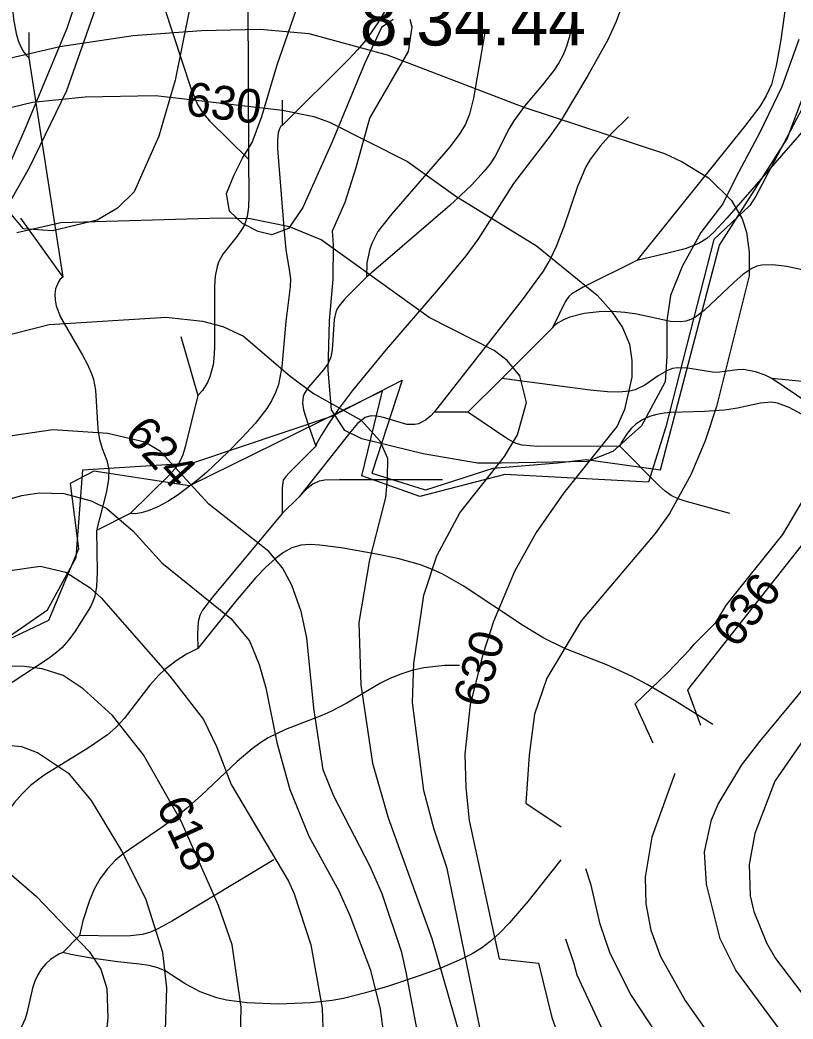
# Model space of a CAD drawing. Extents: x -709584 to -702006, y -1161789 to -1157496.
# Drawn here: x -707619.6 to -707390.7, y -1161156.7 to -1160860.8 of the extents above; entities that cross this region are included whole.
import ezdxf

# ---------------------------------------------------------------- set-up
doc = ezdxf.new("R2010")
doc.units = 0
for name, color, linetype in [('102_obvod PÚ', 7, 'Continuous'), ('120_vrstevnice hlavní', 7, 'Continuous'), ('121_vrstevnice hlavní_popis', 7, 'Continuous'), ('122_vrstevnice základní', 7, 'Continuous'), ('408_BPEJ_linie', 7, 'Continuous'), ('409_BPEJ_popis', 7, 'Continuous'), ('411_akumulovaný odtok', 7, 'Continuous'), ('419_LPIS PB', 7, 'Continuous')]:
    doc.layers.add(name, color=color, linetype=linetype)

msp = doc.modelspace()

# ---------------------------------------------------------------- linework, layer by layer
at = {"layer": '102_obvod PÚ'}
msp.add_lwpolyline([(-707386.91, -1160884.92), (-707401.78, -1160912.97), (-707403.5, -1160915.76), (-707414.16, -1160925.85), (-707428.4, -1160981.3), (-707433.48, -1160997.7), (-707476.07, -1160995.38), (-707501.19, -1161001.94), (-707518.38, -1160995.8), (-707512.25, -1160970.61), (-707569.46, -1160998.82), (-707597.76, -1160994.39), (-707604.76, -1160998.08), (-707602.3, -1161017.4), (-707611.22, -1161038.66), (-707633.7, -1161049.37)], dxfattribs=at)
at = {"layer": '120_vrstevnice hlavní'}
for points in [[(-707631.56, -1160888.93), (-707615.94, -1160885.17), (-707600.32, -1160883.58), (-707579.49, -1160883.14), (-707541.88, -1160887.48), (-707532.62, -1160889.36), (-707528, -1160891.1), (-707504.85, -1160902.67), (-707490.53, -1160912.94), (-707466.67, -1160927.69), (-707448.73, -1160942.3), (-707444.54, -1160946.93), (-707441.21, -1160951.85), (-707439.19, -1160956.77), (-707438.46, -1160961.69), (-707438.46, -1160966.6), (-707440.63, -1160976.15), (-707442.8, -1160981.07), (-707458.57, -1161000.88), (-707466.81, -1161012.6), (-707473.18, -1161024.17), (-707479.4, -1161038.93), (-707482.58, -1161048.76), (-707486.34, -1161063.52), (-707487.93, -1161078.27), (-707487.64, -1161088.11), (-707486.63, -1161097.94), (-707477.76, -1161138.9)], [(-707799.49, -1161160.28), (-707790.53, -1161148.86), (-707780.98, -1161138.01), (-707766.52, -1161124.7), (-707755.67, -1161113.42), (-707734.4, -1161085.5), (-707723.99, -1161074.94), (-707712.13, -1161066.12), (-707706.05, -1161062.5), (-707661.94, -1161044.42), (-707646.89, -1161036.9), (-707629.54, -1161027.21), (-707621.87, -1161023.74), (-707613.63, -1161022.58), (-707606.1, -1161024.32), (-707598.87, -1161028.95), (-707595.55, -1161031.98)], [(-707595.55, -1161031.98), (-707575.3, -1161055.13), (-707565.31, -1161068), (-707561.41, -1161075.96), (-707557.07, -1161087.24), (-707540.15, -1161115.88), (-707538.41, -1161119.64), (-707533.49, -1161134.68), (-707530.17, -1161153.48), (-707529.2, -1161183.13), (-707529.88, -1161202.37), (-707528.86, -1161225.52), (-707529.01, -1161248.66), (-707528.99, -1161272.92), (-707530.12, -1161282.34), (-707527.85, -1161284.68), (-707520.7, -1161289.88), (-707524.46, -1161298.17), (-707529.63, -1161309.29), (-707534.15, -1161320.98), (-707537.75, -1161331.12), (-707545.29, -1161343.18), (-707552.99, -1161352.64), (-707566.55, -1161362.44)], [(-707386.68, -1161072.48), (-707396.08, -1161086.22), (-707402.01, -1161101.7), (-707403.75, -1161110.96), (-707403.46, -1161120.22), (-707402.3, -1161124.84), (-707398.54, -1161134.1), (-707395.94, -1161138.73), (-707388.12, -1161149)], [(-707477.76, -1161138.9), (-707466.07, -1161140.2), (-707462.13, -1161156.29), (-707459.66, -1161163.19)]]:
    msp.add_lwpolyline(points, dxfattribs=at)
at = {"layer": '122_vrstevnice základní'}
for points in [[(-707607.84, -1160868.68), (-707586.14, -1160865.35), (-707565.89, -1160863.91), (-707548.54, -1160863.47), (-707534.07, -1160864.77), (-707510.93, -1160871.14), (-707470.43, -1160886.61), (-707428.77, -1160900.36), (-707423.56, -1160902.81), (-707415.75, -1160907.59), (-707408.95, -1160914.24), (-707405.77, -1160919.74), (-707404.51, -1160923.65), (-707403.76, -1160929.53), (-707403.76, -1160936.62), (-707413.44, -1160975.28), (-707416.77, -1160985.41), (-707420.96, -1160995.53), (-707427.32, -1161006.96), (-707431.52, -1161012.89), (-707453.51, -1161038.78), (-707463.63, -1161055.7), (-707467.25, -1161066.41), (-707468.84, -1161078.56), (-707469.84, -1161092.73), (-707459.36, -1161099.77)], [(-707875.14, -1161165.49), (-707864.73, -1161147.41), (-707858.36, -1161132.95), (-707855.33, -1161124.27), (-707843.9, -1161084.63), (-707836.81, -1161069.01), (-707832.33, -1161061.2), (-707825.39, -1161050.79), (-707805.57, -1161024.75), (-707775.19, -1160977.89), (-707759.28, -1160957.06), (-707743.23, -1160941.87), (-707721.53, -1160926.1), (-707712.27, -1160918.58), (-707699.11, -1160906.72), (-707689.42, -1160899.63), (-707670.91, -1160887.34), (-707665.12, -1160884.45), (-707642.84, -1160876.78), (-707607.84, -1160868.68)], [(-707482.27, -1161164.89), (-707493.14, -1161112.12), (-707497.04, -1161100.54), (-707500.08, -1161088.97), (-707503.41, -1161062.94), (-707502.97, -1161051.36), (-707500.08, -1161031.11), (-707496.18, -1161019.54), (-707489.38, -1161006.81), (-707476.21, -1160990.04), (-707472.31, -1160983.67), (-707469.7, -1160974.12), (-707471.58, -1160966.17), (-707475.35, -1160961.69), (-707479.25, -1160958.65), (-707498.49, -1160948.96), (-707530.46, -1160925.96), (-707539.86, -1160922.05), (-707551.43, -1160919.74), (-707560.11, -1160919.45), (-707607.55, -1160920.9), (-707620.57, -1160923.79)], [(-707637.06, -1160957.64), (-707611.02, -1160950.98), (-707576.31, -1160948.81), (-707565.6, -1160949.97), (-707559.53, -1160951.56), (-707553.45, -1160954.45), (-707539.71, -1160966.17), (-707532.77, -1160971.38), (-707518.59, -1160979.33), (-707513.1, -1160985.41), (-707510.78, -1160990.61), (-707510.93, -1160996.69), (-707511.36, -1161002.19), (-707516.14, -1161020.7), (-707519.32, -1161039.22), (-707518.74, -1161057.73), (-707515.27, -1161080.87), (-707510.64, -1161097.07), (-707497.72, -1161132.85), (-707487.65, -1161167.77)], [(-707390.87, -1161164.91), (-707407.65, -1161142.2), (-707412.28, -1161132.95), (-707416.33, -1161116.75), (-707416.91, -1161107.2), (-707414.89, -1161097.65), (-707412.86, -1161093.02), (-707405.92, -1161081.45), (-707400.56, -1161074.51), (-707375.25, -1161043.99), (-707347.48, -1161013.47), (-707332, -1160997.27), (-707324.77, -1160988.01), (-707312.33, -1160967.18)], [(-707497.48, -1161183.86), (-707505.29, -1161142.78), (-707506.59, -1161137), (-707512.38, -1161119.64), (-707515.99, -1161111.54), (-707526.7, -1161090.71), (-707529.88, -1161082.9), (-707532.62, -1161064.67), (-707534.65, -1161043.84), (-707536.39, -1161036.03), (-707539.13, -1161028.22), (-707541.88, -1161023.02), (-707545.93, -1161018.24), (-707563.72, -1161004.21), (-707578.04, -1160988.59), (-707582.67, -1160985.84), (-707593.67, -1160983.24), (-707609.87, -1160982.23), (-707626.07, -1160984.54)], [(-707629.39, -1161004.5), (-707619.12, -1161001.61), (-707613.92, -1161000.88), (-707606.68, -1161001.03), (-707598.58, -1161003.2), (-707593.96, -1161005.51), (-707586.14, -1161012.17), (-707577.61, -1161021.57), (-707557.21, -1161038.06), (-707551.72, -1161044.71), (-707548.83, -1161051.66), (-707546.8, -1161058.6), (-707543.62, -1161074.8), (-707539.71, -1161088.68), (-707534.07, -1161102.57), (-707525.25, -1161118.77), (-707521.92, -1161126), (-707515.85, -1161142.2), (-707512.95, -1161153.77), (-707510.49, -1161172.29)], [(-707432.16, -1161075.03), (-707437.44, -1161063.35), (-707428.02, -1161054.3), (-707421.17, -1161047.13), (-707420.01, -1161045.69), (-707413.58, -1161039.22), (-707410.4, -1161034.01), (-707393.77, -1161013.18), (-707386.1, -1161000.16)], [(-707382.43, -1161009.09), (-707421.99, -1161059.2), (-707418.17, -1161069.63)], [(-707554.32, -1161162.45), (-707554.18, -1161153.2), (-707556.78, -1161134.68), (-707560.83, -1161123.11), (-707571.97, -1161097.94), (-707583.11, -1161078.41), (-707592.22, -1161066.84), (-707600.9, -1161058.89), (-707606.83, -1161054.98), (-707613.05, -1161052.96), (-707619.12, -1161052.23), (-707631.27, -1161052.52), (-707635.32, -1161053.25), (-707641.4, -1161055.42), (-707671.48, -1161070.89), (-707703.88, -1161084.92), (-707724.71, -1161097.8), (-707731.66, -1161103.15), (-707737.3, -1161108.93), (-707758.99, -1161137.72), (-707790.38, -1161171.42)], [(-707576.6, -1161163.03), (-707576.16, -1161147.41), (-707577.32, -1161137), (-707582.24, -1161121.37), (-707589.47, -1161106.91), (-707598.44, -1161092.01), (-707604.95, -1161084.2), (-707614.49, -1161077.83), (-707619.12, -1161076.1), (-707625.49, -1161075.52), (-707631.85, -1161076.39), (-707651.98, -1161084.53), (-707669.17, -1161096.06), (-707708.51, -1161115.3), (-707720.08, -1161121.81), (-707728.62, -1161127.74), (-707768.54, -1161165.63)], [(-707425.74, -1161083.98), (-707432.53, -1161102.86), (-707434.56, -1161114.72), (-707434.27, -1161122.53), (-707432.82, -1161130.34), (-707429.93, -1161138.15), (-707422.7, -1161151.17), (-707413.58, -1161164.19)], [(-707735.71, -1161157.53), (-707725, -1161150.45), (-707713.72, -1161143.94), (-707673.51, -1161125.13), (-707649.06, -1161112.7), (-707644, -1161110.96), (-707636.19, -1161109.66), (-707630.98, -1161110.09), (-707626.93, -1161111.25), (-707622.88, -1161113.42), (-707614.78, -1161120.36), (-707599.16, -1161136.71), (-707595.69, -1161141.91), (-707593.95, -1161147.7), (-707593.67, -1161156.38), (-707594.53, -1161165.06)], [(-707423.56, -1161172.58), (-707438.75, -1161149.43), (-707444.83, -1161137.28), (-707447.86, -1161128.61), (-707450.47, -1161117.03), (-707452.07, -1161112.2)], [(-707458.11, -1161132.93), (-707455.6, -1161140.22), (-707454.77, -1161143.59), (-707446.85, -1161160.55)]]:
    msp.add_lwpolyline(points, dxfattribs=at)
at = {"layer": '408_BPEJ_linie'}
msp.add_lwpolyline([(-707623, -1161043.5), (-707611.5, -1161035.5), (-707603, -1161020), (-707601, -1160994), (-707568.5, -1160992), (-707527, -1160978), (-707506.5, -1160967.5), (-707515.5, -1160995), (-707500, -1160999.84), (-707499.5, -1161000), (-707479.5, -1160993.5), (-707460.5, -1160992), (-707452, -1160991), (-707430, -1160994), (-707412.5, -1160927.5), (-707392.5, -1160896), (-707384, -1160873.5)], dxfattribs=at)
at = {"layer": '411_akumulovaný odtok'}
for p, q in [((-707616.99, -1160864.5), (-707616.99, -1160872)), ((-707616.99, -1160872), (-707606.99, -1160937)), ((-707541.99, -1160884.5), (-707541.99, -1160892)), ((-707619.49, -1160919.5), (-707606.99, -1160937)), ((-707461.99, -1160952), (-707476.99, -1160967)), ((-707571.99, -1160954.5), (-707566.99, -1160972)), ((-707476.99, -1160967), (-707486.99, -1160977)), ((-707346.99, -1160972), (-707396.99, -1160967)), ((-707486.99, -1160977), (-707496.99, -1160977)), ((-707536.99, -1161002), (-707541.99, -1161007)), ((-707586.99, -1161007), (-707596.99, -1161012)), ((-707601.99, -1161132), (-707606.99, -1161137))]:
    msp.add_line(p, q, dxfattribs=at)
for points in [[(-707626.99, -1160787), (-707624.28, -1160795.28), (-707623.28, -1160799.72), (-707623.02, -1160801.85), (-707622.97, -1160803.72), (-707623.29, -1160807.05), (-707625.24, -1160818.64), (-707625.64, -1160823.46), (-707625.34, -1160826.51), (-707623.26, -1160832.53), (-707622.85, -1160834.1), (-707622.35, -1160837.38), (-707621.99, -1160844.23), (-707621.92, -1160856.48), (-707621.6, -1160860.53), (-707620.79, -1160864.83), (-707620.19, -1160866.83), (-707619.47, -1160868.58), (-707618.66, -1160870.04), (-707617.89, -1160871.13), (-707616.99, -1160872)], [(-707536.99, -1160792), (-707536.92, -1160800.23), (-707537.21, -1160805.96), (-707538.01, -1160811.48), (-707538.65, -1160813.84), (-707541.19, -1160819.96), (-707547.05, -1160831.99), (-707548.87, -1160836.03), (-707550.4, -1160840.14), (-707551.4, -1160844.36), (-707551.89, -1160848.69), (-707552.13, -1160855.3), (-707551.99, -1160902)], [(-707451.99, -1160814.5), (-707454.37, -1160846.3), (-707455.51, -1160857.74), (-707456.41, -1160863.31), (-707457.03, -1160866.01), (-707457.82, -1160868.64), (-707458.84, -1160871.16), (-707460.11, -1160873.5), (-707461.59, -1160875.74), (-707464.93, -1160880.04), (-707470.2, -1160886.36), (-707473.42, -1160890.67), (-707474.8, -1160892.92), (-707478.93, -1160901.13), (-707480.43, -1160903.41), (-707482.14, -1160905.59), (-707485.98, -1160909.75), (-707492.33, -1160915.73), (-707516.99, -1160937)], [(-707501.99, -1160842), (-707513.69, -1160861.6), (-707517.22, -1160866.82), (-707519.68, -1160869.67), (-707522.31, -1160872.39), (-707541.99, -1160892)], [(-707391.99, -1160849.5), (-707394.39, -1160866.63), (-707395.7, -1160874.41), (-707397.15, -1160879.89), (-707398.66, -1160883.26), (-707400.6, -1160886.38), (-707405.09, -1160892.36), (-707436.99, -1160932)], [(-707441.05, -1160855.65), (-707443.07, -1160861.27), (-707445.6, -1160866.71), (-707451.48, -1160877.27), (-707459.36, -1160890.44), (-707462.73, -1160895.2), (-707473.46, -1160909.26), (-707484.1, -1160925.77), (-707487.66, -1160930.68), (-707495.67, -1160940.42), (-707511.23, -1160958.38), (-707521.29, -1160970.67), (-707525.41, -1160976.19), (-707528.32, -1160980.45), (-707530.45, -1160983.84), (-707531.7, -1160986.1), (-707531.99, -1160987)], [(-707576.99, -1160857), (-707569.05, -1160881.04), (-707567.1, -1160885.87), (-707565.46, -1160888.37), (-707563.48, -1160890.62), (-707551.99, -1160902)], [(-707481.99, -1160864.5), (-707485.36, -1160883.99), (-707486.57, -1160888.69), (-707487.73, -1160891.65), (-707489.35, -1160894.4), (-707492.28, -1160898.28), (-707509.51, -1160918.25), (-707512.62, -1160922.04), (-707513.63, -1160923.49), (-707515.47, -1160927.02), (-707516.15, -1160928.96), (-707516.89, -1160932.8), (-707516.99, -1160937)], [(-707381.99, -1160887), (-707410.31, -1160919.53), (-707414.2, -1160923.68), (-707416.29, -1160925.52), (-707418.64, -1160927), (-707422.64, -1160928.54), (-707427.79, -1160929.9), (-707436.99, -1160932)], [(-707541.99, -1160892), (-707542.4, -1160892.22), (-707542.83, -1160892.99), (-707543.21, -1160894.26), (-707543.42, -1160896.35), (-707543.37, -1160898.95), (-707541.44, -1160923.52), (-707540.89, -1160928.74), (-707539.79, -1160935.37), (-707539.58, -1160937.42), (-707539.62, -1160939.88), (-707540.9, -1160950.15), (-707542.1, -1160963.56), (-707543.1, -1160968.72), (-707543.93, -1160971.16), (-707545.12, -1160973.59), (-707546.58, -1160975.91), (-707550.04, -1160980.31), (-707553.92, -1160984.54), (-707558, -1160988.68), (-707564.37, -1160994.83), (-707566.93, -1160997.03), (-707572.81, -1161001.44), (-707575.88, -1161003.38), (-707578.86, -1161004.98), (-707581.64, -1161006.13), (-707583.73, -1161006.74), (-707585.42, -1161007.04), (-707586.99, -1161007)], [(-707439.49, -1160889.5), (-707444.46, -1160894.41), (-707447.81, -1160898.13), (-707450.83, -1160902.14), (-707452.07, -1160904.25), (-707454.52, -1160910.08), (-707458.62, -1160922.02), (-707460.85, -1160927.9), (-707462.62, -1160931.66), (-707464.76, -1160935.24), (-707470.96, -1160943.73), (-707496.99, -1160977)], [(-707551.99, -1160902), (-707551.84, -1160912.78), (-707551.99, -1160916.23), (-707552.39, -1160918.98), (-707553.19, -1160921.51), (-707553.8, -1160922.67), (-707555.34, -1160924.86), (-707559.56, -1160930.18), (-707560.84, -1160932.48), (-707561.29, -1160933.81), (-707561.82, -1160936.64), (-707562.04, -1160939.59), (-707562.03, -1160957.85), (-707562.19, -1160961.08), (-707562.46, -1160962.9), (-707563.4, -1160966.53), (-707564.1, -1160968.16), (-707565.6, -1160970.55), (-707566.99, -1160972)], [(-707436.99, -1160932), (-707452.91, -1160939.9), (-707456.24, -1160941.87), (-707457.13, -1160942.74), (-707458.2, -1160944.32), (-707461.99, -1160952)], [(-707387.99, -1160934.84), (-707392.57, -1160933.85), (-707396.71, -1160933.27), (-707399.97, -1160933.39), (-707401.48, -1160933.76), (-707402.91, -1160934.39), (-707405.61, -1160936.2), (-707408.19, -1160938.44), (-707417.01, -1160946.84), (-707419.64, -1160948.77), (-707421.01, -1160949.5), (-707422.44, -1160950), (-707423.92, -1160950.23), (-707427.03, -1160950.06), (-707437, -1160947.9), (-707440.58, -1160947.42), (-707444.19, -1160947.18), (-707448.09, -1160947.2), (-707452.58, -1160947.75), (-707456.85, -1160948.84), (-707458.66, -1160949.58), (-707460.09, -1160950.38), (-707461.15, -1160951.13), (-707461.99, -1160952)], [(-707606.99, -1160937), (-707607.7, -1160937.61), (-707608.23, -1160938.34), (-707609.15, -1160940.46), (-707609.35, -1160942), (-707609.25, -1160943.67), (-707608.9, -1160945.42), (-707607.64, -1160948.82), (-707601.1, -1160960.04), (-707599.61, -1160962.87), (-707598.35, -1160965.77), (-707597.88, -1160967.26), (-707597.28, -1160970.43), (-707596.57, -1160981.87), (-707596.12, -1160985.01), (-707595.33, -1160987.73), (-707593.91, -1160991.27), (-707593.36, -1160993.85), (-707593.41, -1160996.78), (-707594.02, -1161000.44), (-707596.99, -1161012)], [(-707516.99, -1160937), (-707523.45, -1160943.37), (-707525.1, -1160945.43), (-707525.67, -1160946.37), (-707526.12, -1160947.36), (-707526.64, -1160949.46), (-707527.2, -1160958.47), (-707527.6, -1160960.61), (-707527.95, -1160961.63), (-707528.44, -1160962.6), (-707529.72, -1160964.43), (-707534.23, -1160969.59), (-707535.39, -1160971.37), (-707535.77, -1160972.31), (-707535.95, -1160974.24), (-707535.65, -1160976.3), (-707534.45, -1160980.28), (-707531.99, -1160987)], [(-707396.99, -1160967), (-707398.99, -1160965.99), (-707401.89, -1160964.97), (-707405.35, -1160964.36), (-707407.29, -1160964.39), (-707412.42, -1160965.15), (-707413.94, -1160965.17), (-707421.89, -1160963.96), (-707424.99, -1160963.83), (-707426.47, -1160964.06), (-707427.89, -1160964.57), (-707430.62, -1160966.16), (-707434.66, -1160968.94), (-707437.52, -1160970.37), (-707439.05, -1160970.77), (-707442.28, -1160971.07), (-707445.65, -1160970.97), (-707450.82, -1160970.46), (-707476.99, -1160967)], [(-707339.49, -1160994.5), (-707346.76, -1160986.98), (-707349.11, -1160985), (-707351.21, -1160983.82), (-707352.32, -1160983.5), (-707354.61, -1160983.47), (-707357.02, -1160983.93), (-707363.18, -1160985.49), (-707365.61, -1160985.78), (-707366.8, -1160985.73), (-707369.23, -1160985.06), (-707371.59, -1160983.92), (-707375.08, -1160981.8), (-707396.99, -1160967)], [(-707566.99, -1160972), (-707570.72, -1160987.24), (-707571.41, -1160989.59), (-707572.36, -1160991.8), (-707573.75, -1160993.72), (-707575.38, -1160995.5), (-707586.99, -1161007)], [(-707354.49, -1160999.5), (-707386.74, -1160978.36), (-707391.86, -1160975.57), (-707395.32, -1160974.32), (-707397.08, -1160974.04), (-707400.37, -1160974.25), (-707407.2, -1160975.79), (-707411.05, -1160976.35), (-707416.98, -1160976.75), (-707426.91, -1160977.05), (-707428.92, -1160977.21), (-707431.06, -1160977.6), (-707433.24, -1160978.26), (-707435.33, -1160979.19), (-707437.21, -1160980.42), (-707438.68, -1160981.79), (-707439.89, -1160983.24), (-707441.5, -1160985.82), (-707441.99, -1160987)], [(-707496.99, -1160977), (-707498, -1160978.07), (-707499.57, -1160979.33), (-707501.6, -1160980.37), (-707502.76, -1160980.64), (-707505.05, -1160980.61), (-707512.03, -1160978.55), (-707513.96, -1160978.12), (-707515.79, -1160978.02), (-707517.45, -1160978.52), (-707519.66, -1160980.32), (-707521.71, -1160982.65), (-707536.99, -1161002)], [(-707441.99, -1160987), (-707466.38, -1160987.08), (-707470.96, -1160986.72), (-707472.69, -1160986.21), (-707475.16, -1160984.95), (-707486.99, -1160977)], [(-707531.99, -1160987), (-707540.04, -1160994.98), (-707540.96, -1160996.02), (-707541.66, -1160997.14), (-707542.04, -1160999.36), (-707541.99, -1161007)], [(-707409.49, -1161007), (-707422.65, -1161003.32), (-707424.79, -1161002.61), (-707426.8, -1161001.68), (-707428.64, -1161000.31), (-707430.35, -1160998.73), (-707441.99, -1160987)], [(-707494.49, -1160997), (-707525.03, -1160996.96), (-707529.33, -1160997.1), (-707531.04, -1160997.41), (-707532.91, -1160998.31), (-707534.66, -1160999.67), (-707536.99, -1161002)], [(-707541.99, -1161007), (-707562.67, -1161031.73), (-707565.56, -1161035.57), (-707566.41, -1161037.21), (-707566.86, -1161039.09), (-707567.08, -1161042.59), (-707566.99, -1161047)], [(-707596.99, -1161012), (-707596.83, -1161024.28), (-707596.99, -1161028.68), (-707597.55, -1161031.85), (-707598.79, -1161034.66), (-707603.34, -1161041.77), (-707605.2, -1161044.34), (-707607.24, -1161046.73), (-707608.79, -1161048.12), (-707611.32, -1161050.01), (-707621.99, -1161057)], [(-707414.49, -1161069.5), (-707425.82, -1161062.35), (-707433.95, -1161057.63), (-707438.12, -1161055.39), (-707445.64, -1161051.91), (-707458.29, -1161046.96), (-707464.49, -1161043.89), (-707470.56, -1161040.2), (-707488.44, -1161028.36), (-707494.6, -1161024.88), (-707497.79, -1161023.41), (-707501.03, -1161022.2), (-707507.72, -1161020.33), (-707514.52, -1161018.89), (-707524.57, -1161017.18), (-707530.85, -1161016.36), (-707533.75, -1161016.15), (-707536.49, -1161016.33), (-707539.11, -1161017.15), (-707541.62, -1161018.53), (-707544.1, -1161020.36), (-707546.83, -1161022.88), (-707549.77, -1161025.97), (-707555.83, -1161033.02), (-707566.99, -1161047)], [(-707566.99, -1161047), (-707570.3, -1161048.68), (-707573.43, -1161050.63), (-707576.85, -1161053.3), (-707578.49, -1161054.86), (-707581.15, -1161057.86), (-707588.82, -1161067.66), (-707591.19, -1161070.27), (-707593.75, -1161072.56), (-707599.35, -1161076.41), (-707612.48, -1161084.47), (-707616.53, -1161087.51), (-707619.02, -1161089.98), (-707621.32, -1161092.66), (-707631.99, -1161107)], [(-707489.49, -1161052), (-707493.89, -1161051.99), (-707500.07, -1161052.69), (-707503.56, -1161053.46), (-707506.9, -1161054.52), (-707510.13, -1161055.83), (-707513.13, -1161057.3), (-707522.83, -1161063.11), (-707527.64, -1161065.66), (-707530.28, -1161066.82), (-707541.05, -1161070.96), (-707546.17, -1161073.45), (-707548.57, -1161074.98), (-707550.86, -1161076.69), (-707555.28, -1161080.43), (-707565.95, -1161090.47), (-707570.33, -1161094.39), (-707572.59, -1161096.26), (-707577.25, -1161099.7), (-707589.13, -1161107.81), (-707591.46, -1161109.78), (-707593.76, -1161112.23), (-707595.86, -1161115.07), (-707597.63, -1161118.26), (-707599.05, -1161121.55), (-707601, -1161127.59), (-707601.99, -1161132)], [(-707459.49, -1161109.5), (-707469.25, -1161121.92), (-707474.83, -1161128.33), (-707477.66, -1161131.25), (-707480.39, -1161133.75), (-707482.98, -1161135.69), (-707485.78, -1161137.39), (-707488.71, -1161138.88), (-707494.85, -1161141.49), (-707501.18, -1161143.83), (-707510.84, -1161147.04), (-707517.33, -1161148.98), (-707523.89, -1161150.61), (-707527.19, -1161151.23), (-707533.47, -1161151.94), (-707542.96, -1161152.26), (-707552.36, -1161151.9), (-707558.45, -1161151.09), (-707561.37, -1161150.42), (-707566.25, -1161148.65), (-707570.7, -1161146.31), (-707576.63, -1161142.47), (-707578.78, -1161141.5), (-707581.36, -1161140.83), (-707584.28, -1161140.4), (-707590.69, -1161139.76), (-707598.51, -1161138.69), (-707604.54, -1161137.6), (-707606.99, -1161137)], [(-707544.49, -1161109.5), (-707574.46, -1161127.59), (-707578.79, -1161130.01), (-707581.01, -1161131.01), (-707583.33, -1161131.68), (-707586.96, -1161132.09), (-707590.85, -1161132.17), (-707601.99, -1161132)], [(-707606.99, -1161137), (-707608.16, -1161137.48), (-707610.58, -1161139.1), (-707611.94, -1161140.32), (-707613.24, -1161141.81), (-707614.35, -1161143.56), (-707615.26, -1161145.5), (-707615.97, -1161147.53), (-707617.62, -1161154.95), (-707618.14, -1161156.65), (-707619.82, -1161160.27), (-707621.96, -1161163.73), (-707624.33, -1161167.1), (-707628.16, -1161172), (-707630.9, -1161175.09), (-707632.36, -1161176.54), (-707635.51, -1161179.2), (-707640.54, -1161182.85), (-707676.99, -1161207)]]:
    msp.add_lwpolyline(points, dxfattribs=at)
at = {"layer": '419_LPIS PB'}
for points in [[(-707622.2, -1160914.1), (-707616.8, -1160904.5), (-707605.8, -1160881.7), (-707596.6, -1160855.5), (-707593.5, -1160841.1), (-707591.4, -1160836), (-707586, -1160825.8), (-707586.2, -1160822.2), (-707588.5, -1160822.7), (-707590.4, -1160824.8), (-707594.9, -1160828.1), (-707597.7, -1160834.6), (-707600.2, -1160846.7), (-707605.8, -1160863.3), (-707618.4, -1160893.6), (-707628.7, -1160916.7)], [(-707509.1, -1160860.7), (-707512.6, -1160863), (-707517.6, -1160873.8), (-707527.2, -1160896.9), (-707535.9, -1160916.3), (-707540.1, -1160922.6), (-707545.1, -1160924.4), (-707549.1, -1160923.4), (-707553.7, -1160921.1), (-707557.6, -1160917.4), (-707558.5, -1160912.2), (-707556.2, -1160906.7), (-707553.7, -1160901.7), (-707550.9, -1160897.1), (-707548, -1160889.4), (-707543.5, -1160874.1), (-707537.1, -1160855.6)], [(-707569.3, -1160857.1), (-707573.7, -1160878.6), (-707578.5, -1160895.2), (-707585.8, -1160911.7), (-707590.8, -1160916.5), (-707596.8, -1160920.1), (-707610, -1160923.2), (-707618.6, -1160922.7), (-707622.2, -1160918.3)], [(-707389.02, -1160866.54), (-707394.02, -1160880.6), (-707400.53, -1160894.16), (-707407.54, -1160907.21), (-707411.54, -1160915.25), (-707418.05, -1160923.78), (-707423.56, -1160933.83), (-707427.06, -1160942.36), (-707428.06, -1160949.9), (-707428.06, -1160960.44), (-707428.56, -1160967.97), (-707435.57, -1160981.03), (-707444.08, -1160988.56), (-707451.59, -1160991.57), (-707477.11, -1160992.08), (-707484.12, -1160992.08), (-707500.3, -1160989.3), (-707518.4, -1160984.9), (-707523.4, -1160982.4), (-707527.4, -1160976.3), (-707528.4, -1160964.5), (-707528, -1160949.9), (-707526.9, -1160937.6), (-707526.8, -1160927.4), (-707527.1, -1160923.2), (-707523.3, -1160914.8), (-707520.1, -1160904.5), (-707516, -1160889.9), (-707504.6, -1160870.1), (-707503.5, -1160862.9), (-707504.1, -1160860.7)]]:
    msp.add_lwpolyline(points, dxfattribs=at)

# ---------------------------------------------------------------- texts
at = {"layer": '121_vrstevnice hlavní_popis'}
for s, rotation, p in [('630', 353.2021, (-707570.92, -1160888.97)), ('624', 312.4039, (-707589.11, -1160983.79)), ('636', 51.7751, (-707407.51, -1161047.28)), ('630', 74.5626, (-707481.88, -1161064.95)), ('618', 294.4026, (-707579.42, -1161093.48))]:
    msp.add_text(s, height=10, rotation=rotation, dxfattribs=at).set_placement(p)
at = {"layer": '409_BPEJ_popis'}
msp.add_text('8.34.44', height=15, dxfattribs=at).set_placement((-707519, -1160868.35))

doc.saveas('drawing.dxf')
